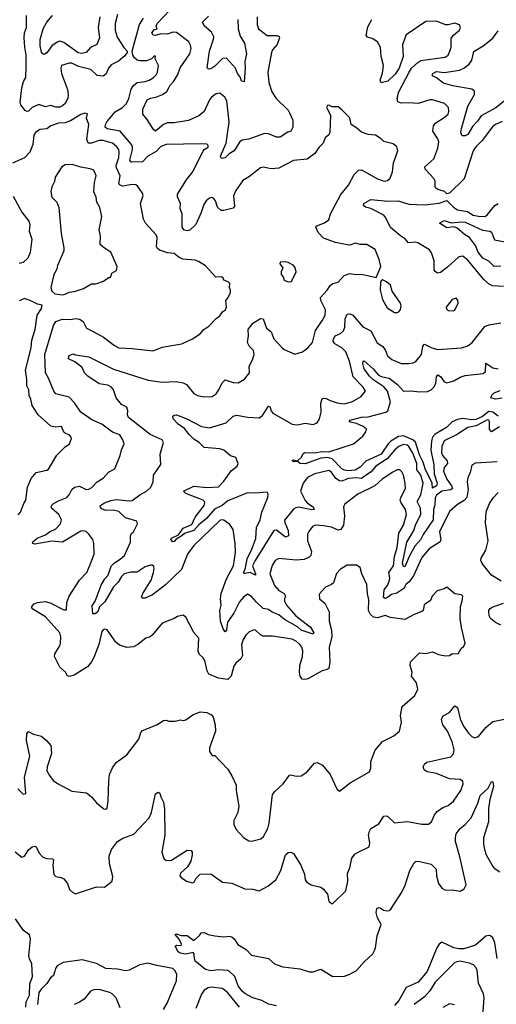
# Model space of a CAD drawing. Extents: x 2133489 to 2292442, y 756223 to 916462.
# Tile 319 of 463: x 2227489 to 2231121, y 881736 to 889234. Entities that reach past the tile are written whole.
import ezdxf

# ---------------------------------------------------------------- set-up
doc = ezdxf.new("R2010")
doc.units = 0

msp = doc.modelspace()

# ---------------------------------------------------------------- linework, layer by layer
at = {"layer": '0CON20XD'}
for points in [[(2229299.4, 889255), (2229298.9, 889195), (2229308.9, 889165), (2229373.8, 889113.8), (2229450, 889115), (2229465.9, 889105.9), (2229470, 889095), (2229450.5, 889045), (2229416.4, 889005), (2229408.5, 888985), (2229380.8, 888835), (2229388.8, 888755), (2229411.2, 888685), (2229443.7, 888633.7), (2229534, 888545), (2229545.7, 888525.7), (2229570.3, 888470.3), (2229569.4, 888415), (2229554.1, 888385.9), (2229531.7, 888378.3), (2229475, 888340.6), (2229445, 888340.6), (2229384.5, 888364.5), (2229355, 888367.5), (2229235, 888325.7), (2229185, 888315.7), (2229165, 888301.4), (2229124.1, 888235.9), (2229085, 888213.3), (2229068.2, 888195), (2229055, 888182.7), (2229035, 888176.5), (2229025, 888180), (2229019.7, 888195), (2229063.2, 888295), (2229084.1, 888454.1), (2229066.3, 888616.3), (2229051.2, 888645), (2229015, 888674), (2228985, 888670), (2228950.8, 888645), (2228935, 888623.8), (2228895.6, 888535), (2228855, 888501.5), (2228775, 888467.5), (2228665, 888448), (2228615, 888450), (2228585, 888435.6), (2228525, 888386.2), (2228508.7, 888398.7), (2228460.8, 888475), (2228426.5, 888515), (2228427, 888553), (2228460, 888625), (2228485, 888637.9), (2228525.9, 888644.1), (2228576.3, 888663.7), (2228611.5, 888688.5), (2228626.7, 888715), (2228636.2, 888735), (2228664.2, 888765.7), (2228693.3, 888816.8), (2228712.7, 888867.3), (2228784.6, 888975), (2228795.4, 889015), (2228791.2, 889041.2), (2228777.1, 889065), (2228685, 889136.6), (2228655, 889139.6), (2228615, 889125.3), (2228564, 889126), (2228525, 889113.8), (2228505, 889117.1), (2228496.7, 889135), (2228515, 889160), (2228536.4, 889163.6), (2228530, 889185), (2228537.5, 889205), (2228633.7, 889306.3)], [(2228234.6, 889275), (2228216, 889205), (2228215.3, 889155), (2228232.2, 889102.2), (2228283.2, 889023.2), (2228308.8, 888995), (2228308.8, 888985), (2228291.4, 888958.6), (2228242.6, 888917.4), (2228185, 888890.8), (2228165, 888864.2), (2228148.7, 888821.3), (2228125, 888805.2), (2228079.7, 888809.7), (2228031.9, 888855), (2227938.1, 888878.1), (2227885, 888902), (2227865, 888902.2), (2227807.1, 888885), (2227802.2, 888865), (2227807.7, 888825), (2227853.4, 888703.4), (2227859.2, 888665), (2227854.7, 888635), (2227835, 888597.3), (2227815, 888577.8), (2227795, 888569.4), (2227765, 888569.4), (2227725, 888580), (2227685, 888570), (2227635, 888589.1), (2227582.9, 888565), (2227555, 888538.6), (2227545, 888534.2), (2227531.5, 888541.5), (2227496.7, 888586.7), (2227491.5, 888605), (2227504, 888715), (2227517.5, 888762.5), (2227535.3, 888795), (2227536.9, 888876.9), (2227538.9, 888965), (2227527.2, 889025), (2227523.6, 889095), (2227526.7, 889135), (2227540.6, 889175), (2227541.2, 889265)], [(2228100, 889255), (2228087.8, 889175), (2228096.4, 889095), (2228076, 889045), (2228027.6, 889022.4), (2227995.5, 888984.5), (2227962.1, 888977.9), (2227935, 888982.7), (2227825, 889059.5), (2227795, 889071.1), (2227775, 889064.4), (2227732.5, 889035), (2227695, 888981.2), (2227675, 888970), (2227665, 888973.3), (2227655, 888987.5), (2227643.6, 889035), (2227643.6, 889083.6), (2227668, 889165), (2227694.7, 889215), (2227739.2, 889265)], [(2230215, 888022.7), (2230265.6, 888004.4), (2230290.8, 888009.2), (2230312.7, 888027.3), (2230329.2, 888075), (2230338, 888145), (2230370, 888235), (2230363.3, 888265), (2230335, 888290), (2230265, 888306.7), (2230245, 888326.7), (2230200, 888355), (2230145, 888361.2), (2230095, 888376.7), (2230058.8, 888408.8), (2230016.2, 888435), (2230005.8, 888485.8), (2229945, 888548), (2229915, 888570), (2229870.7, 888570.7), (2229845, 888582.5), (2229835, 888580), (2229827.5, 888565), (2229857.7, 888507.7), (2229853.3, 888375), (2229845, 888357.5), (2229816.4, 888333.6), (2229802, 888295), (2229768.7, 888261.3), (2229738, 888215), (2229678.8, 888171.2), (2229575, 888162.5), (2229465, 888102.9), (2229405, 888099.2), (2229345, 888112), (2229325, 888106), (2229278.5, 888071.5), (2229239.8, 888040.2), (2229189.1, 888010.9), (2229136.3, 887933.7), (2229118.3, 887891.7), (2229125.6, 887815), (2229115, 887799.2), (2229045, 887780), (2229025, 887780.6), (2228996.8, 887806.8), (2228980, 887855), (2228965.4, 887875.4), (2228955, 887880), (2228935, 887874.3), (2228909.2, 887855), (2228892.4, 887827.6), (2228872.7, 887765), (2228831.9, 887675), (2228785, 887631.4), (2228765, 887627.1), (2228741.7, 887631.7), (2228727.5, 887655), (2228727.5, 887755), (2228710.8, 887795), (2228715.5, 887835), (2228691.5, 887885), (2228692.7, 887905), (2228761.1, 888015), (2228805, 888072), (2228885.9, 888234.1), (2228895, 888246.7), (2228925, 888263.3), (2228925, 888276.7), (2228915, 888286.7), (2228869.2, 888289.2), (2228604.3, 888284.3), (2228565, 888268.2), (2228528.7, 888231.3), (2228464.6, 888195), (2228425, 888152.7), (2228338.3, 888148.3), (2228327.9, 888165), (2228349.3, 888245), (2228349.3, 888265), (2228340.3, 888285), (2228255.6, 888385), (2228155, 888404.3), (2228140.7, 888415), (2228141.8, 888435), (2228152.5, 888457.5), (2228216.2, 888533.8), (2228272.2, 888565), (2228302.3, 888595), (2228320.9, 888635), (2228337.2, 888705), (2228356.2, 888733.8), (2228385, 888755.5), (2228445, 888762.5), (2228475, 888774.3), (2228505, 888791.4), (2228528.5, 888815), (2228540, 888835), (2228545.8, 888885), (2228522.5, 888935), (2228525, 888957.5), (2228515, 888960), (2228494.2, 888935.8), (2228455, 888920), (2228405, 888922.2), (2228385, 888927.3), (2228363.7, 888943.7), (2228351.5, 888965), (2228345.6, 888995), (2228402.7, 889197.3), (2228432.7, 889245)], [(2229152.5, 889235), (2229153.8, 889165), (2229169.6, 889109.6), (2229203.1, 889055), (2229218.6, 888975), (2229203.5, 888915), (2229207.1, 888865), (2229198.6, 888761.4), (2229180, 888765), (2229170.8, 888795), (2229149.1, 888825), (2229134.4, 888865), (2229065, 888940.8), (2229035, 888940), (2228975, 888881.4), (2228945, 888860.8), (2228928.8, 888858.8), (2228918, 888868), (2228934.6, 888995), (2228967.1, 889085), (2228968.5, 889105), (2228950.2, 889140.2), (2228895, 889188), (2228881.4, 889215), (2228928, 889262)], [(2231165, 888460), (2231115, 888437.3), (2231091.9, 888418.1), (2231014.5, 888315), (2230964.8, 888265.2), (2230944.2, 888235.7), (2230877.6, 888022.4), (2230765, 887913.3), (2230745, 887907.5), (2230726.7, 887925), (2230675, 887940), (2230660.3, 887950.3), (2230654.2, 887964.2), (2230654.3, 888005), (2230645.7, 888025), (2230578.1, 888095), (2230575.6, 888115), (2230645.8, 888174.2), (2230676.9, 888255), (2230682.7, 888305), (2230675, 888328), (2230638.2, 888385), (2230641.8, 888425), (2230660.2, 888449.8), (2230725, 888489.4), (2230754.2, 888515), (2230759.4, 888535), (2230756.3, 888566.3), (2230725.3, 888595.3), (2230635, 888623.6), (2230614.3, 888624.3), (2230525, 888595.5), (2230455, 888601.5), (2230395, 888598.2), (2230370, 888610), (2230366.4, 888636.4), (2230378.2, 888685), (2230457.1, 888835), (2230475.6, 888864.4), (2230522.3, 888907.7), (2230546.4, 888923.6), (2230732.3, 888947.7), (2230754.3, 888965), (2230768.1, 888995), (2230777.8, 889025), (2230777.6, 889092.4), (2230794.5, 889115.5), (2230840, 889155), (2230848.8, 889175), (2230840, 889195), (2230805, 889206.9), (2230755, 889194.5), (2230735, 889195.5), (2230665, 889223.5), (2230585, 889220.8), (2230435, 889120), (2230406.9, 889045), (2230410.6, 888955), (2230380, 888865), (2230350.8, 888819.2), (2230295, 888765.6), (2230244.2, 888754.2), (2230236, 888775), (2230253.4, 888826.6), (2230262.8, 888885), (2230244.7, 888954.7), (2230238.2, 889025), (2230215, 889065.6), (2230175, 889090.4), (2230140.3, 889100.3), (2230130.5, 889115), (2230141.2, 889178.8), (2230171.4, 889235)], [(2231233.6, 888656.4), (2231117.6, 888562.4), (2231005, 888503.3), (2230978.2, 888461.8), (2230938.7, 888421.3), (2230905, 888360), (2230885, 888349.1), (2230860.5, 888350.5), (2230850.5, 888375), (2230855.5, 888405.5), (2230903.3, 888576.7), (2230954.6, 888665), (2230955, 888690), (2230935, 888705.4), (2230790.8, 888730.8), (2230719.7, 888749.7), (2230665, 888792.2), (2230639.2, 888805), (2230632.9, 888815), (2230637.8, 888825), (2230665, 888840.7), (2230725, 888833.4), (2230841.1, 888848.9), (2230875, 888864), (2230914.6, 888895), (2230934.6, 888925), (2230948.9, 888991.1), (2231020.9, 889035), (2231095, 889093.8), (2231135, 889150.6)], [(2228036.7, 883316.7), (2228075, 883270), (2228130, 883225), (2228145, 883222.5), (2228155, 883230), (2228163.6, 883286.4), (2228167.5, 883435), (2228174.3, 883485), (2228195, 883536.7), (2228225, 883576.2), (2228305.3, 883634.7), (2228396.9, 883755), (2228411.4, 883805), (2228425, 883821.2), (2228535, 883863.3), (2228585, 883896.7), (2228605, 883900), (2228625, 883893.3), (2228675, 883893.3), (2228715, 883902.5), (2228735, 883897.5), (2228755, 883903.3), (2228809.3, 883940.7), (2228865, 883962.2), (2228915, 883958.1), (2228949.6, 883939.6), (2228963.2, 883923.2), (2228979.4, 883865), (2228981.4, 883815), (2228935, 883690), (2228935, 883660), (2228955, 883630), (2228975, 883630), (2229023, 883583), (2229075.5, 883525.5), (2229105.6, 883475.6), (2229137.5, 883405), (2229138, 883365), (2229160, 883245), (2229152.3, 883197.7), (2229120, 883135), (2229122, 883105), (2229137.7, 883067.7), (2229195, 883006.2), (2229235, 882982), (2229255, 882978), (2229327.5, 882995), (2229347, 883013), (2229380, 883075), (2229390.6, 883115), (2229416.4, 883333.6), (2229432.4, 883357.6), (2229497.5, 883415), (2229545, 883480), (2229555, 883483.8), (2229595, 883473.8), (2229633.9, 883476.1), (2229676.7, 883505), (2229735, 883573.3), (2229755, 883578), (2229797.1, 883557.1), (2229854, 883485), (2229906.4, 883376.4), (2229925, 883360), (2230008, 883422), (2230155, 883506.7), (2230166, 883535), (2230163.9, 883586.1), (2230197.7, 883672.3), (2230253.6, 883736.4), (2230339.7, 883780.3), (2230383, 883817), (2230400, 883885), (2230391.9, 883935), (2230404.4, 884005), (2230501.1, 884088.9), (2230522.5, 884135), (2230512.5, 884185), (2230474, 884235), (2230480, 884265), (2230465.8, 884315), (2230466.2, 884345), (2230535, 884413.3), (2230585, 884408), (2230635, 884420), (2230679.5, 884399.5), (2230735, 884388.8), (2230765, 884393.3), (2230785, 884408.8), (2230830, 884405), (2230853.3, 884445), (2230875, 884462.5), (2230883.8, 884485), (2230855.7, 884604.3), (2230845.5, 884675), (2230847.8, 884765), (2230862, 884805), (2230866.7, 884845), (2230855, 884853.3), (2230805, 884862), (2230745, 884912.5), (2230725, 884900), (2230670, 884885), (2230632, 884845), (2230618.6, 884811.4), (2230572.7, 884777.3), (2230563.3, 884735), (2230555, 884726.7), (2230495, 884703.8), (2230425, 884666.7), (2230315, 884681.2), (2230275, 884698), (2230215, 884679.2), (2230185, 884684.5), (2230162.5, 884705), (2230147.7, 884735), (2230150, 884815), (2230139.5, 884865), (2230135, 884932.5), (2230096, 885015), (2230083.6, 885063.6), (2230055, 885080), (2229985, 885080), (2229935, 885050), (2229903, 885017), (2229880.8, 884945), (2229865, 884931.9), (2229818.3, 884911.7), (2229771.2, 884858.8), (2229775, 884823.3), (2229815, 884791.2), (2229847.8, 884725), (2229847.1, 884655), (2229864, 884585), (2229867.5, 884535), (2229848.1, 884455), (2229852.9, 884345), (2229845, 884293.8), (2229825, 884282), (2229793.2, 884276.8), (2229685, 884213.8), (2229665, 884208.8), (2229641.7, 884211.7), (2229625.7, 884235.7), (2229621.1, 884265), (2229623.6, 884315), (2229643.8, 884385), (2229647, 884427), (2229640, 884455), (2229625, 884475.6), (2229598.3, 884498.3), (2229565, 884515.5), (2229415, 884538.6), (2229345, 884539.2), (2229325, 884549.2), (2229286, 884585), (2229275, 884587.1), (2229236.6, 884573.4), (2229211.7, 884548.3), (2229191.4, 884515), (2229179.4, 884475), (2229187.8, 884392.2), (2229173.5, 884366.5), (2229135.8, 884335), (2229122, 884312), (2229101.1, 884235), (2229075, 884210.6), (2229005, 884220), (2228931.3, 884251.3), (2228918.2, 884275), (2228900.8, 884355), (2228888, 884375), (2228859.7, 884399.7), (2228848.1, 884425), (2228853.8, 884525), (2228815, 884566.7), (2228756.2, 884685), (2228735, 884700), (2228690.5, 884689.5), (2228665.7, 884674.3), (2228575, 884638.8), (2228501.3, 884548.7), (2228484.3, 884535.7), (2228451.2, 884525), (2228390, 884475), (2228355, 884457.3), (2228305, 884453.5), (2228249.8, 884469.8), (2228222.5, 884495), (2228155, 884586.7), (2228135, 884592.5), (2228125, 884587.5), (2228114, 884575), (2228092.2, 884475), (2228055, 884376.7), (2228036.6, 884343.4), (2228006.2, 884305), (2227905, 884242.9), (2227865, 884231.2), (2227850.5, 884240.5), (2227836.7, 884265), (2227794.2, 884304.2), (2227753.8, 884385), (2227756, 884405), (2227794.3, 884465), (2227800, 884485), (2227801.5, 884535), (2227793.5, 884565), (2227685, 884686.4), (2227590, 884745), (2227581.2, 884755), (2227581.2, 884765), (2227600, 884785), (2227623.3, 884795), (2227685, 884804.4), (2227725, 884790.5), (2227825, 884740), (2227845, 884740), (2227847.5, 884795), (2227865.6, 884845), (2227945, 884966.9), (2227999.4, 885025), (2228026.7, 885085), (2228056.9, 885165), (2228054.1, 885245.9), (2228045.5, 885275.5), (2228017, 885317), (2227995, 885335.8), (2227975, 885342.2), (2227955, 885338.2), (2227815, 885256.4), (2227735, 885263.9), (2227605, 885239.6), (2227588.8, 885245), (2227586, 885255), (2227621.4, 885285), (2227685, 885311.1), (2227716.2, 885333.8), (2227765, 885356.9), (2227800, 885395), (2227807.3, 885425), (2227788.1, 885465), (2227730, 885515), (2227728.9, 885525), (2227739.4, 885545), (2227785, 885571.1), (2227847.5, 885595), (2227865.4, 885615), (2227885, 885656), (2227906.7, 885673.3), (2227945, 885680.8), (2227995, 885657.1), (2228015, 885659.2), (2228037.9, 885672.1), (2228080, 885715), (2228125, 885744), (2228165, 885787.5), (2228214, 885815), (2228255.6, 885914.4), (2228265, 885957.5), (2228285.8, 886004.2), (2228275.7, 886035), (2228252.2, 886072.2), (2228195, 886091.9), (2228114.7, 886154.7), (2228037.8, 886187.8), (2227955.6, 886245), (2227906.3, 886316.3), (2227865, 886360), (2227765, 886385.6), (2227748.1, 886405), (2227708.8, 886505), (2227686.2, 886546.2), (2227681.2, 886685), (2227747.5, 886905), (2227764.5, 886935), (2227815, 886952.9), (2227875, 886951.9), (2227915, 886958.6), (2227944.7, 886954.7), (2227971.9, 886935), (2227999.2, 886885), (2228053.1, 886856.9), (2228127, 886817), (2228212.3, 886752.3), (2228245, 886735.5), (2228345, 886731.5), (2228505, 886713.1), (2228575, 886739.2), (2228725, 886766.7), (2228805, 886803.8), (2228865, 886842.5), (2228892.5, 886875), (2228929.5, 886900.5), (2228985, 886960), (2229015, 886980), (2229035, 887010), (2229056.7, 887025), (2229066.1, 887046.1), (2229060, 887095), (2229076.1, 887113.9), (2229096.2, 887156.2), (2229096.7, 887175), (2229087.5, 887195), (2229090, 887225), (2229078.3, 887238.3), (2229045, 887250), (2229040, 887265), (2229027, 887277), (2228983.9, 887273.9), (2228905, 887360), (2228851.7, 887391.7), (2228825, 887402.5), (2228731.4, 887411.4), (2228705, 887422.5), (2228665, 887453.5), (2228615, 887459.1), (2228555, 887480), (2228535.6, 887495), (2228532.7, 887505), (2228535.5, 887575), (2228528.6, 887595), (2228446.7, 887685), (2228433.3, 887715), (2228410, 887835), (2228430, 887895), (2228424.1, 887914.1), (2228390, 887965), (2228375, 887976.7), (2228345, 887980), (2228276.1, 887966.1), (2228253.5, 887973.5), (2228244.5, 887985), (2228253.6, 888045), (2228227.6, 888105), (2228224.8, 888125), (2228244.7, 888185), (2228247.5, 888225), (2228243.2, 888245), (2228229.6, 888265), (2228195, 888292.9), (2228125, 888315.3), (2228095, 888315.2), (2228035, 888294.1), (2228011.4, 888295), (2228000, 888325), (2228015.6, 888435.6), (2227998.8, 888485), (2228005, 888517.5), (2227985, 888521.2), (2227955, 888513.1), (2227875, 888463.5), (2227835, 888448.6), (2227784.6, 888445.4), (2227726.2, 888426.2), (2227695, 888403.5), (2227642.8, 888397.2), (2227608.6, 888375), (2227597.8, 888355), (2227588.5, 888285), (2227565.7, 888225), (2227525, 888181.4), (2227435, 888142)], [(2227815, 887140), (2227835, 887144), (2227865, 887158.1), (2227906.8, 887163.2), (2227975, 887186.9), (2228035, 887222), (2228068.3, 887221.7), (2228127.7, 887242.3), (2228165, 887270), (2228178.3, 887271.7), (2228187, 887283), (2228190, 887305), (2228227.5, 887325), (2228232.5, 887355), (2228183.3, 887465), (2228135, 887493.3), (2228102.5, 887522.5), (2228105.8, 887585), (2228095.6, 887635), (2228115.7, 887735.7), (2228099.4, 887805), (2228075.7, 887845), (2228072.7, 887882.7), (2228054.1, 887924.1), (2228059.2, 887995), (2228071.2, 888045), (2228055, 888087.5), (2228025, 888098.8), (2227955, 888110), (2227887.7, 888132.3), (2227835, 888128), (2227811.2, 888115), (2227758, 888035), (2227755, 888002.5), (2227735, 887962.5), (2227726, 887925), (2227733.6, 887883.6), (2227770.8, 887845), (2227786.9, 887805), (2227804.2, 887605), (2227825.7, 887495.7), (2227824, 887475), (2227777.7, 887362.3), (2227772.5, 887335), (2227748, 887295), (2227726.2, 887195), (2227735, 887167.5), (2227756.4, 887146.4), (2227815, 887140)], [(2231128.3, 885868.3), (2230963.9, 885856.1), (2230935, 885842.5), (2230922.9, 885785), (2230904.2, 885744.2), (2230900, 885715), (2230905.8, 885655.8), (2230895.7, 885595), (2230877, 885573), (2230825, 885542.5), (2230765, 885488), (2230687.5, 885335), (2230697.7, 885275), (2230692.3, 885257.7), (2230609.4, 885205), (2230555, 885138.6), (2230491.2, 884998.8), (2230457.3, 884952.7), (2230433.1, 884935), (2230417.3, 884902.7), (2230362.3, 884867.7), (2230323.2, 884856.8), (2230285, 884828), (2230275, 884825.3), (2230261.2, 884835), (2230267, 884893), (2230295, 884930), (2230307.7, 884965), (2230309.8, 884985), (2230301.2, 885025), (2230337.8, 885075), (2230344.7, 885145), (2230365.7, 885215), (2230377.9, 885325), (2230415, 885385.8), (2230437.9, 885465), (2230430.5, 885505), (2230395, 885554.4), (2230388.9, 885575), (2230392.9, 885595), (2230428.5, 885665), (2230427.5, 885705), (2230414.5, 885765), (2230401.4, 885791.4), (2230385, 885807.1), (2230365, 885806.7), (2230332, 885788), (2230251.8, 885735), (2230195, 885684.6), (2230065, 885621.5), (2229966, 885545), (2229955.8, 885524.2), (2229963.8, 885455), (2229956.2, 885385), (2229937.5, 885352.5), (2229915, 885347.7), (2229865, 885369.1), (2229805, 885380.7), (2229744.5, 885385.5), (2229721.2, 885375), (2229692.4, 885337.6), (2229683.5, 885316.5), (2229682.5, 885265), (2229712.7, 885185), (2229708.1, 885155), (2229695, 885140), (2229656.7, 885123.3), (2229595, 885119.1), (2229465, 885131.5), (2229435.4, 885114.6), (2229413, 885077), (2229394.5, 885015), (2229431.8, 884925), (2229465, 884886.9), (2229505, 884865.5), (2229515.4, 884845), (2229506.2, 884823.8), (2229505.9, 884805), (2229523, 884775), (2229593.9, 884695), (2229705, 884608.1), (2229730, 884565), (2229725.5, 884554.5), (2229635, 884585.3), (2229605, 884610.7), (2229507.7, 884667.7), (2229465, 884701.1), (2229412.5, 884722.5), (2229385, 884741.5), (2229345, 884749.2), (2229289.9, 884799.9), (2229255, 884842.9), (2229225, 884859.2), (2229195, 884837.3), (2229165, 884802.2), (2229120, 884715), (2229072.7, 884645), (2229066.1, 884585), (2229055, 884573.1), (2229039.2, 884595), (2229019.1, 884655), (2229014.6, 884735), (2229025.6, 884775), (2229019.5, 884825), (2229025.5, 884865.5), (2229065.3, 884975), (2229117.1, 885075), (2229133.4, 885176.6), (2229131.4, 885245), (2229115, 885352.5), (2229090.9, 885390.9), (2229045, 885424.2), (2229025, 885425.6), (2229015, 885419.4), (2228815, 885230), (2228767.8, 885165), (2228722.7, 885047.3), (2228599.1, 884930.9), (2228501.4, 884855), (2228445, 884828.6), (2228425, 884828.8), (2228416.7, 884836.7), (2228427.1, 884865), (2228490, 884965), (2228508.9, 885025), (2228514.2, 885055), (2228510, 885070), (2228499.5, 885079.5), (2228485, 885081.2), (2228445, 885067.5), (2228385, 885026.9), (2228335, 885026.9), (2228285, 885013.8), (2228265, 884994.5), (2228239.1, 884950.9), (2228203.3, 884915), (2228137.8, 884802.2), (2228096.1, 884763.9), (2228085, 884724.7), (2228065, 884709.2), (2228045, 884708.8), (2228040, 884770), (2228063.7, 884805), (2228110.9, 884929.1), (2228136.7, 884975), (2228162.6, 885005), (2228186.9, 885073.1), (2228211, 885099), (2228254.3, 885125), (2228287.8, 885155), (2228334, 885255), (2228332.5, 885305), (2228342.5, 885325), (2228356.7, 885335), (2228387.5, 885395), (2228382.5, 885415), (2228295, 885440), (2228245, 885489.2), (2228200.8, 885499.2), (2228145, 885497.3), (2228115, 885508.9), (2228103.1, 885525), (2228105.8, 885535), (2228134.3, 885555), (2228183.4, 885573.4), (2228225, 885580), (2228325, 885569.3), (2228345, 885573.3), (2228405, 885616.9), (2228455.8, 885645), (2228488.1, 885675), (2228505.4, 885715), (2228508.8, 885765), (2228564.2, 885845.8), (2228560, 885925), (2228584.5, 886015), (2228574.3, 886035), (2228483.3, 886075), (2228318.6, 886205), (2228309.2, 886225), (2228313.8, 886255), (2228305, 886282.5), (2228264.4, 886304.4), (2228224, 886355), (2228204.2, 886415), (2228187.5, 886435), (2228160.2, 886450.2), (2228095, 886460.7), (2228009.4, 886519.4), (2227983.3, 886545), (2227965.7, 886585), (2227909.6, 886629.6), (2227862, 886652), (2227864.3, 886675), (2227895, 886690.6), (2227915, 886681.9), (2228015, 886666.1), (2228205, 886573.9), (2228468, 886488), (2228575, 886473.1), (2228682.1, 886477.9), (2228735, 886468.6), (2228761.2, 886455), (2228815, 886388.6), (2228845, 886373.1), (2228895, 886362.2), (2228955, 886365.5), (2228985, 886384.4), (2229007.5, 886415), (2229032.2, 886467.7), (2229055, 886491.1), (2229115, 886472.5), (2229155, 886470), (2229203, 886497), (2229239.2, 886545), (2229236.5, 886595), (2229263.5, 886645), (2229276.4, 886685), (2229271.4, 886715), (2229239.2, 886745), (2229224.4, 886775), (2229232.4, 886827.6), (2229229.1, 886875), (2229265, 886924.3), (2229325, 886957.5), (2229345, 886956.2), (2229370.6, 886885), (2229406.1, 886856.1), (2229425.7, 886805), (2229488, 886735), (2229505, 886721.4), (2229585, 886688), (2229644.2, 886705.8), (2229685.5, 886734.5), (2229719.2, 886775), (2229743.7, 886866.3), (2229797.1, 886945), (2229816.9, 886985), (2229818.9, 887025), (2229783.3, 887095), (2229781.7, 887118.3), (2229832.2, 887175), (2229855, 887210), (2229875, 887224.4), (2229915, 887235.8), (2229962.8, 887287.2), (2230005, 887301.4), (2230053.2, 887293.2), (2230095, 887295.8), (2230205, 887270), (2230241.2, 887355), (2230228.8, 887408.8), (2230197.5, 887485), (2230135, 887522), (2230083, 887523), (2230045, 887531.2), (2230005, 887517.5), (2229985, 887519.4), (2229895, 887537.5), (2229805, 887569.5), (2229764.5, 887614.5), (2229745.8, 887655), (2229754.5, 887665.5), (2229812.7, 887687.3), (2229845, 887711.2), (2229857.5, 887755), (2229935.9, 887904.1), (2229994.3, 887975), (2230038.6, 888055), (2230071.8, 888088.2), (2230095, 888091.5), (2230215, 888022.7)], [(2227440.3, 887890.3), (2227505, 887769.4), (2227558.8, 887698.8), (2227566.5, 887675), (2227561.2, 887625), (2227582.4, 887562.4), (2227569.2, 887460.7), (2227551.9, 887418.1), (2227515, 887384.6), (2227485, 887376.9)], [(2230674.3, 887304.3), (2230655.6, 887315.6), (2230647.9, 887327.9), (2230648.7, 887398.7), (2230628, 887458), (2230611.7, 887481.7), (2230522.5, 887535), (2230505, 887539.2), (2230453.3, 887535), (2230425.6, 887565.6), (2230393.8, 887585), (2230315, 887652.5), (2230280.6, 887725), (2230264.6, 887744.6), (2230165, 887795.5), (2230125, 887805.6), (2230110.3, 887820.3), (2230112.9, 887835), (2230165.6, 887864.4), (2230295, 887852.3), (2230373.9, 887856.1), (2230455, 887828.7), (2230575.4, 887824.6), (2230685, 887838), (2230745, 887856.7), (2230796.3, 887806.3), (2230825, 887787.5), (2230903, 887773), (2230945, 887746.9), (2230985, 887737.5), (2231035.8, 887735), (2231055, 887750.6), (2231109.7, 887820.3), (2231135, 887835.4)], [(2231155, 887357.7), (2231104.2, 887354.2), (2231064.5, 887395), (2231017.5, 887417.5), (2230983.8, 887465), (2230964, 887514), (2230917.7, 887575), (2230878.5, 887598.5), (2230819.7, 887649.7), (2230795, 887656.6), (2230745, 887650), (2230687.5, 887685), (2230725, 887705.3), (2230776.5, 887686.5), (2230855, 887695.8), (2230885, 887693.2), (2231015, 887630.8), (2231075, 887623.3), (2231085.6, 887615), (2231107.9, 887557.9), (2231200.4, 887540.4)], [(2231175, 887202.5), (2231095, 887206.4), (2231068.7, 887218.7), (2231026.5, 887256.5), (2230905, 887402.5), (2230865, 887433.3), (2230835, 887429.2), (2230750.5, 887349.5), (2230695, 887308.6), (2230674.3, 887304.3)], [(2229535, 887237.5), (2229555, 887240), (2229562.5, 887245), (2229595.8, 887315), (2229588.3, 887348.3), (2229573.3, 887365), (2229535.8, 887385.8), (2229515, 887391.2), (2229475, 887387.5), (2229472.5, 887375), (2229493.3, 887345), (2229482.5, 887315), (2229482.5, 887295), (2229496.7, 887276.7), (2229505, 887250), (2229535, 887237.5)], [(2230365, 887003.3), (2230379.3, 887010.7), (2230391.7, 887028.3), (2230396.2, 887055), (2230390, 887075), (2230326.4, 887166.4), (2230315, 887212.5), (2230285, 887237.5), (2230255, 887252.5), (2230243.6, 887246.4), (2230238.3, 887231.7), (2230236.7, 887175), (2230255, 887102.5), (2230290.5, 887040.5), (2230345, 887003.8), (2230365, 887003.3)], [(2227477.3, 885462.7), (2227495, 885483.3), (2227519.1, 885550.9), (2227534.4, 885575), (2227549.2, 885675), (2227575, 885741.4), (2227614.6, 885785.4), (2227695, 885802.5), (2227708.7, 885811.3), (2227772.1, 885917.9), (2227835, 885982.5), (2227867.5, 886005), (2227883.3, 886045), (2227881.2, 886055), (2227865, 886073.8), (2227837.5, 886082.5), (2227825, 886092.5), (2227806.2, 886135), (2227758.8, 886131.2), (2227725, 886140), (2227630, 886225), (2227584.2, 886295), (2227574.2, 886344.2), (2227562.1, 886372.1), (2227557.5, 886415), (2227542, 886445), (2227543.9, 886493.9), (2227533.3, 886565), (2227575.9, 886734.1), (2227581.2, 886795), (2227607.9, 886875), (2227621.4, 886985), (2227653.8, 887035), (2227660, 887060), (2227625, 887067.5), (2227574.3, 887094.3), (2227525, 887110.8), (2227485, 887092.5)], [(2230795, 887016.7), (2230805, 887023.3), (2230830, 887075), (2230828.8, 887098.8), (2230815, 887113.3), (2230785, 887103.3), (2230740, 887045), (2230741.2, 887031.2), (2230755, 887020), (2230795, 887016.7)], [(2231145, 886133.9), (2231085, 886096.2), (2231070, 886115), (2231070, 886175), (2231065, 886184.5), (2231055, 886186.2), (2230967.4, 886142.6), (2230905, 886129.6), (2230818, 886072), (2230725, 886027.5), (2230705.4, 885985), (2230704.7, 885935), (2230711.2, 885915), (2230745.6, 885875.6), (2230749.3, 885855), (2230725, 885824.4), (2230719.7, 885795), (2230744.4, 885735), (2230779.4, 885685), (2230786.8, 885665), (2230775, 885653.1), (2230705, 885644.4), (2230665, 885613.8), (2230656.2, 885593.8), (2230652.9, 885537.1), (2230643.9, 885505), (2230639.9, 885425), (2230563.8, 885315), (2230542.5, 885272.5), (2230499.3, 885225), (2230459.1, 885150.9), (2230425, 885068.6), (2230415, 885070.8), (2230406.7, 885095), (2230438.8, 885255), (2230492, 885345), (2230508.7, 885391.3), (2230547.2, 885465), (2230543.8, 885515), (2230518, 885565), (2230545.1, 885614.9), (2230564.8, 885705), (2230546.2, 885765), (2230516.1, 885805), (2230515.2, 885855), (2230485, 885933.6), (2230455.2, 885985.2), (2230440.8, 885995), (2230415, 885998.8), (2230379.1, 885985), (2230345, 885957.2), (2230290.1, 885889.9), (2230203.1, 885835), (2230168.7, 885791.3), (2230147.8, 885777.8), (2230095, 885741.3), (2230055, 885745.2), (2229995, 885740.8), (2229945, 885719.2), (2229925, 885721.8), (2229899.3, 885739.3), (2229865, 885789.5), (2229845, 885801.5), (2229739.2, 885775), (2229681.1, 885748.9), (2229648.2, 885705), (2229630, 885645), (2229665, 885573.1), (2229683.3, 885553.3), (2229726.6, 885525), (2229734.4, 885505), (2229715, 885501), (2229615, 885521.3), (2229592.8, 885517.2), (2229575, 885506.2), (2229506.8, 885423.2), (2229509.1, 885405), (2229535.4, 885344.6), (2229536.9, 885303.1), (2229515, 885294.4), (2229445, 885347.3), (2229425, 885345.4), (2229283.8, 885115), (2229263.3, 885075), (2229286.7, 885015), (2229285.4, 885004.6), (2229245, 885024.8), (2229205, 885016.9), (2229197, 885017), (2229196.9, 885025), (2229210.4, 885059.6), (2229222.7, 885127.3), (2229258.9, 885201.1), (2229287.8, 885282.2), (2229293.2, 885366.8), (2229322.1, 885425), (2229334.8, 885485), (2229380, 885595), (2229381.4, 885621.4), (2229375, 885635.8), (2229285, 885627.9), (2229225, 885630.2), (2229075, 885569.3), (2229031.8, 885535), (2228974.1, 885505.9), (2228911.6, 885435), (2228853.2, 885386.8), (2228815.4, 885345), (2228745, 885322.1), (2228725, 885303.5), (2228680.5, 885279.5), (2228665, 885260), (2228655, 885258.8), (2228640, 885275), (2228646.7, 885285), (2228697.9, 885312.1), (2228735, 885361.5), (2228799.8, 885390.2), (2228826.6, 885445), (2228895.2, 885534.8), (2228900, 885555), (2228898.5, 885565), (2228887.1, 885575), (2228755.8, 885625), (2228736.7, 885645), (2228815, 885681.5), (2228915, 885670.8), (2229005, 885677.5), (2229045, 885719.4), (2229101.5, 885798.5), (2229147, 885833), (2229154, 885855), (2229135, 885900), (2229095, 885913.8), (2229045.7, 885955), (2229015, 885966.2), (2228895, 885975.3), (2228856.4, 886015), (2228815, 886039.6), (2228780.4, 886075), (2228745, 886121.1), (2228696.2, 886155), (2228657.5, 886195), (2228655.8, 886214.2), (2228667, 886223), (2228685, 886224.4), (2228763.8, 886195), (2228875, 886136.7), (2228935, 886127.1), (2229062.5, 886165), (2229115, 886213.8), (2229143, 886223), (2229225, 886208), (2229315, 886202), (2229339.1, 886220.9), (2229385, 886290), (2229395, 886287.5), (2229406.4, 886255), (2229418.9, 886238.9), (2229565, 886153.8), (2229605, 886148.8), (2229665, 886161.1), (2229725, 886151.1), (2229755, 886164.3), (2229774.5, 886195), (2229787.3, 886245), (2229783.6, 886315), (2229795, 886346.2), (2229805, 886352.5), (2229825, 886350.6), (2229855, 886333.5), (2229907.4, 886317.4), (2229965, 886310), (2230025, 886326.9), (2230092, 886365), (2230123.8, 886405), (2230107.5, 886435), (2230029.6, 886515), (2230002.1, 886635), (2229974.5, 886705), (2229945, 886736.2), (2229891.9, 886765), (2229877.8, 886785), (2229879.5, 886805), (2229893, 886827), (2229935, 886845.6), (2229957.1, 886865), (2229966.1, 886893.9), (2229968.5, 886955), (2229985, 886991.2), (2230005, 886994.2), (2230025, 886985.8), (2230105, 886894.4), (2230165.6, 886865), (2230212.5, 886772.5), (2230255.3, 886745.3), (2230275.9, 886715.9), (2230293.3, 886675), (2230325, 886647.5), (2230395, 886616.5), (2230455, 886615.8), (2230488.3, 886621.7), (2230507.9, 886632.1), (2230552.2, 886685), (2230561.6, 886748.4), (2230575, 886764.4), (2230629.2, 886735), (2230675, 886723.2), (2230855, 886734.4), (2230905, 886751.4), (2230937.5, 886775), (2231035, 886896.9), (2231065, 886911.1), (2231155, 886925.8)], [(2230181.1, 886495), (2230155, 886518.9), (2230115.3, 886575), (2230104.7, 886615.3), (2230106.2, 886633.8), (2230115, 886636), (2230184, 886575), (2230220.4, 886530.4), (2230245, 886517.7), (2230305, 886504.2), (2230367.1, 886455), (2230415, 886405.8), (2230475, 886407.8), (2230535, 886399.5), (2230596.3, 886403.7), (2230625, 886414.5), (2230645, 886435.4), (2230659.8, 886465), (2230665.9, 886514.1), (2230675, 886530.6), (2230695, 886517.1), (2230725, 886475.4), (2230745, 886468.6), (2230796.6, 886483.4), (2230845, 886511.1), (2230883.3, 886525), (2231020, 886540), (2231038.2, 886555), (2231041.7, 886618.3), (2231095, 886582.4), (2231135, 886576.4)], [(2231135, 886216), (2231095.5, 886245.5), (2231065, 886250.6), (2231015, 886213), (2230965, 886188.8), (2230935, 886186.5), (2230865, 886196.3), (2230825, 886190), (2230785, 886171.5), (2230741.3, 886128.7), (2230655, 886077.8), (2230636.2, 886055), (2230626.5, 886025), (2230622.1, 885955), (2230645.7, 885845), (2230649, 885775), (2230670.3, 885705), (2230665, 885684.7), (2230635, 885665.8), (2230632, 885705), (2230579.2, 885815), (2230564.9, 885865), (2230535, 885921.6), (2230506.3, 886016.3), (2230485.7, 886035), (2230415, 886066.1), (2230375, 886059.6), (2230317.1, 886025), (2230297.8, 886005), (2230245, 885924.8), (2230127.1, 885872.8), (2230085, 885827.5), (2230045.4, 885804.6), (2229995, 885798.2), (2229963.5, 885803.5), (2229945, 885814.1), (2229871.2, 885891.2), (2229835, 885900.2), (2229785, 885894.3), (2229665, 885853.2), (2229626.7, 885855), (2229605, 885870), (2229575, 885866.7), (2229565, 885876.7), (2229575, 885881.2), (2229605, 885876), (2229637.6, 885902.4), (2229649.2, 885930.8), (2229661.4, 885938.6), (2229735, 885934.5), (2229795, 885946.2), (2229845, 885944.6), (2230032.2, 886005), (2230105, 886062.1), (2230127.6, 886095), (2230130.8, 886115), (2230105.5, 886135), (2230055, 886158.8), (2230008.2, 886168.2), (2230001.1, 886175), (2230007.5, 886185), (2230095, 886208.6), (2230145, 886211), (2230279.2, 886245), (2230295.8, 886255), (2230314.3, 886325), (2230291.7, 886405), (2230265, 886439.6), (2230181.1, 886495)], [(2231165, 886352.5), (2231115, 886343.3), (2231080, 886355), (2231086.7, 886375), (2231105, 886393.8), (2231150.7, 886409.3)], [(2231158.6, 884958.6), (2231085, 885004.3), (2231012.9, 885092.9), (2231004.4, 885115), (2231005.4, 885134.6), (2231040.4, 885195), (2231059.4, 885265), (2231038.3, 885401.7), (2231043.2, 885486.8), (2231070.3, 885549.7), (2231100, 885595), (2231136.6, 885633.4)], [(2231155, 884623.3), (2231114.7, 884644.7), (2231077.1, 884675), (2231068.1, 884695), (2231064.5, 884735), (2231075, 884751.1), (2231090.5, 884759.5), (2231175, 884790.9)], [(2227455, 882898), (2227505, 882856.7), (2227525, 882863.3), (2227555, 882912), (2227585, 882936), (2227605, 882941.2), (2227615.6, 882935.6), (2227637.4, 882887.4), (2227665, 882857.5), (2227695, 882847.5), (2227740, 882845), (2227745.8, 882835), (2227742, 882795), (2227748.8, 882725), (2227765, 882708.8), (2227805, 882702), (2227825, 882691.2), (2227854, 882655), (2227869.5, 882609.5), (2227895, 882586.2), (2227915, 882578), (2228075, 882630.8), (2228135, 882627.5), (2228192.5, 882675), (2228198.8, 882708.8), (2228172.5, 882805), (2228171.2, 882865), (2228188.1, 882915), (2228235.3, 882974.7), (2228275, 883000.6), (2228358, 883032), (2228475, 883156.2), (2228494.5, 883195.5), (2228525, 883340), (2228545, 883352.5), (2228556.7, 883345), (2228563.3, 883315), (2228584.2, 883275), (2228593.3, 883225), (2228595.7, 883025), (2228571.4, 882895), (2228586.8, 882846.8), (2228605, 882831.4), (2228645, 882833.5), (2228765, 882908.8), (2228795, 882906.7), (2228803.3, 882895), (2228804, 882875), (2228792.9, 882825), (2228766.8, 882783.2), (2228714, 882735), (2228710, 882715), (2228720.5, 882700.5), (2228760, 882675), (2228805, 882660), (2228817.5, 882665), (2228835, 882697.5), (2228865, 882726.7), (2228945, 882728.8), (2228980, 882705), (2229035, 882665.8), (2229105, 882657.8), (2229205, 882614.5), (2229265, 882614), (2229315, 882601.2), (2229381.2, 882635), (2229442, 882685), (2229478, 882755), (2229514.2, 882875), (2229535, 882891.2), (2229555, 882893.8), (2229575, 882883.3), (2229630.8, 882795), (2229658.3, 882728.3), (2229665.8, 882685), (2229678, 882665), (2229710, 882645), (2229785, 882627.1), (2229805, 882613.8), (2229833.8, 882575), (2229845, 882522.5), (2229865, 882503.3), (2229875, 882503.3), (2229975, 882600), (2229990.5, 882675), (2229987.4, 882732.6), (2230005.3, 882774.7), (2230020.4, 882849.6), (2230045, 882882.9), (2230079.5, 882899.5), (2230151.2, 882935), (2230158, 882965), (2230146, 883025), (2230154, 883055), (2230166.2, 883075), (2230225, 883111.4), (2230265, 883167.5), (2230285, 883171.4), (2230295, 883167.1), (2230345, 883118.8), (2230445, 883127.1), (2230555, 883107.5), (2230605, 883108.8), (2230626.2, 883125), (2230650.3, 883179.7), (2230671.2, 883205), (2230713.3, 883235), (2230755, 883250.8), (2230795, 883283.8), (2230850, 883365), (2230867.5, 883415), (2230865.6, 883435.6), (2230845, 883447.5), (2230765, 883452.9), (2230665, 883492.5), (2230595.6, 883505.6), (2230571.2, 883521.2), (2230563.3, 883545), (2230573.3, 883565), (2230591.2, 883578.8), (2230775, 883620.8), (2230795, 883643.3), (2230799.5, 883675), (2230784.4, 883735), (2230749.4, 883815), (2230713.5, 883865), (2230703.3, 883905), (2230716.7, 883933.3), (2230765, 883959.2), (2230805, 884008), (2230825.8, 883995.8), (2230845, 883908.8), (2230871.4, 883855), (2230910.2, 883800.2), (2230936, 883775), (2230955, 883765.7), (2230985, 883775.8), (2231040.6, 883845), (2231095, 883889.4), (2231185, 883906.9)], [(2227475, 883376.2), (2227515, 883336.7), (2227535, 883342.5), (2227525.6, 883465), (2227565.7, 883625.7), (2227541.2, 883745), (2227543.9, 883796.1), (2227555, 883812.5), (2227593.6, 883793.6), (2227655, 883777.5), (2227693.3, 883745), (2227725.9, 883705.9), (2227730.8, 883645), (2227697.1, 883545), (2227695.7, 883515), (2227715, 883478), (2227745, 883440.8), (2227776.3, 883416.3), (2227885, 883358.6), (2227997, 883347), (2228036.7, 883316.7)], [(2229445, 881725.3), (2229385, 881737.3), (2229334.2, 881765), (2229265, 881785.2), (2229205, 881818.1), (2229183.9, 881835), (2229155, 881875.5), (2229127.8, 881947.8), (2229085, 881988.8), (2229074.2, 881994.3), (2229005, 881998.2), (2228945, 881990), (2228905, 882000.5), (2228825.8, 882065), (2228817.5, 882102.5), (2228819.3, 882119.3), (2228811.7, 882131.7), (2228755, 882117.5), (2228712.5, 882125), (2228696.2, 882135), (2228675, 882180), (2228685, 882186.2), (2228720, 882185), (2228722.5, 882195), (2228705, 882232.5), (2228672.5, 882267.5), (2228685, 882272.5), (2228720.7, 882260.7), (2228765, 882258.8), (2228815, 882222.5), (2228859.3, 882260.7), (2228870.7, 882279.3), (2228895, 882283.3), (2228925, 882268.8), (2228976.4, 882256.4), (2229045, 882250), (2229085, 882255.8), (2229105, 882250), (2229123.8, 882235), (2229152.4, 882192.4), (2229215, 882154), (2229255, 882109.2), (2229385, 882083.8), (2229430, 882045), (2229495, 882021.4), (2229625, 882005.7), (2229697.7, 881982.3), (2229725, 881983.8), (2229785, 882003.3), (2229875, 881947.5), (2229965, 881951.1), (2230005, 881965.6), (2230056, 881994), (2230117.9, 882062.1), (2230179.5, 882120.5), (2230193.3, 882145), (2230201.2, 882165), (2230213.2, 882256.8), (2230243.8, 882345), (2230216.2, 882395), (2230206.2, 882435), (2230211.2, 882465), (2230225, 882473.3), (2230235, 882471.2), (2230262.1, 882452.1), (2230285, 882446.9), (2230305, 882450.8), (2230318.6, 882461.4), (2230400.9, 882589.1), (2230426.6, 882643.4), (2230463.1, 882755), (2230495, 882813.8), (2230505, 882823.8), (2230525, 882825.7), (2230624.1, 882804.1), (2230663.9, 882763.9), (2230665.8, 882715), (2230681.4, 882655), (2230705, 882619.2), (2230735, 882604.3), (2230785, 882608.6), (2230845, 882597.5), (2230876.2, 882615), (2230890.8, 882645), (2230842.2, 882857.8), (2230811.1, 882975), (2230809.4, 883005), (2230815.7, 883035), (2230845, 883074), (2230884, 883105), (2230930, 883155), (2230981.2, 883268.8), (2230998, 883325), (2231059.2, 883380.8), (2231085, 883432.5), (2231095, 883430), (2231100, 883395), (2231071.8, 883295), (2231062.3, 883227.7), (2231061.8, 883125), (2231022.9, 883005), (2231023.3, 882956.7), (2231031.6, 882915), (2231045, 882874.3), (2231095, 882784.4), (2231105, 882772.1), (2231148.8, 882745)], [(2227535, 881713.3), (2227538.1, 881755), (2227562.7, 881805), (2227566.3, 881893.7), (2227585.6, 881945), (2227581.9, 882045), (2227562.5, 882082.5), (2227557.9, 882105), (2227571.9, 882231.9), (2227564.7, 882264.7), (2227518.7, 882298.7), (2227456.3, 882386.3)], [(2231128.7, 882085), (2231110, 882205), (2231095, 882242.5), (2231077.8, 882257.8), (2231065, 882260.9), (2231040.8, 882255), (2230962.5, 882187.5), (2230875, 882159.7), (2230835, 882159.2), (2230796.8, 882166.8), (2230705, 882208.1), (2230685, 882192.9), (2230668.5, 882165), (2230594.7, 881985), (2230525, 881904.7), (2230435, 881864.7), (2230378.4, 881765), (2230345, 881727.8)], [(2228584.8, 881695.2), (2228613.4, 881745), (2228685, 881913.8), (2228686.2, 881965), (2228672.4, 881992.4), (2228655, 882009.5), (2228535, 882030.4), (2228465, 882049.6), (2228405, 882036.9), (2228323.3, 881995), (2228295, 881990.6), (2228233.7, 882003.7), (2228145, 882009.1), (2228075, 882047.5), (2227965, 882074.5), (2227820, 882055), (2227775, 882029.2), (2227761.6, 882008.4), (2227757.1, 881987.1), (2227746.5, 881955), (2227723.6, 881936.4), (2227696.1, 881893.9), (2227655.5, 881855), (2227635.5, 881825), (2227624.3, 881735.7)], [(2231015.4, 881615), (2231028.5, 881785), (2231022.7, 881815), (2230986.3, 881896.3), (2230974.5, 881994.5), (2230966.9, 882015), (2230947.2, 882037.2), (2230915, 882050.5), (2230845, 882065.5), (2230805, 882055.6), (2230655, 881904.4), (2230615, 881838.1), (2230575, 881793.5), (2230495, 881735.7)], [(2228255, 881710), (2228224.4, 881784.4), (2228194, 881815), (2228175, 881825.7), (2228095, 881848.1), (2228055, 881846.9), (2228029.2, 881835), (2227981.2, 881775), (2227945, 881752), (2227904.3, 881735.7)], [(2229165.3, 881715.3), (2229075, 881824.4), (2229035, 881856.5), (2228945, 881866.7), (2228925, 881862.2), (2228895, 881843.1), (2228875, 881812.9), (2228830, 881705)], [(2230802.9, 881732.9), (2230765, 881740), (2230715, 881712)]]:
    msp.add_lwpolyline(points, dxfattribs=at)

doc.saveas('drawing.dxf')
